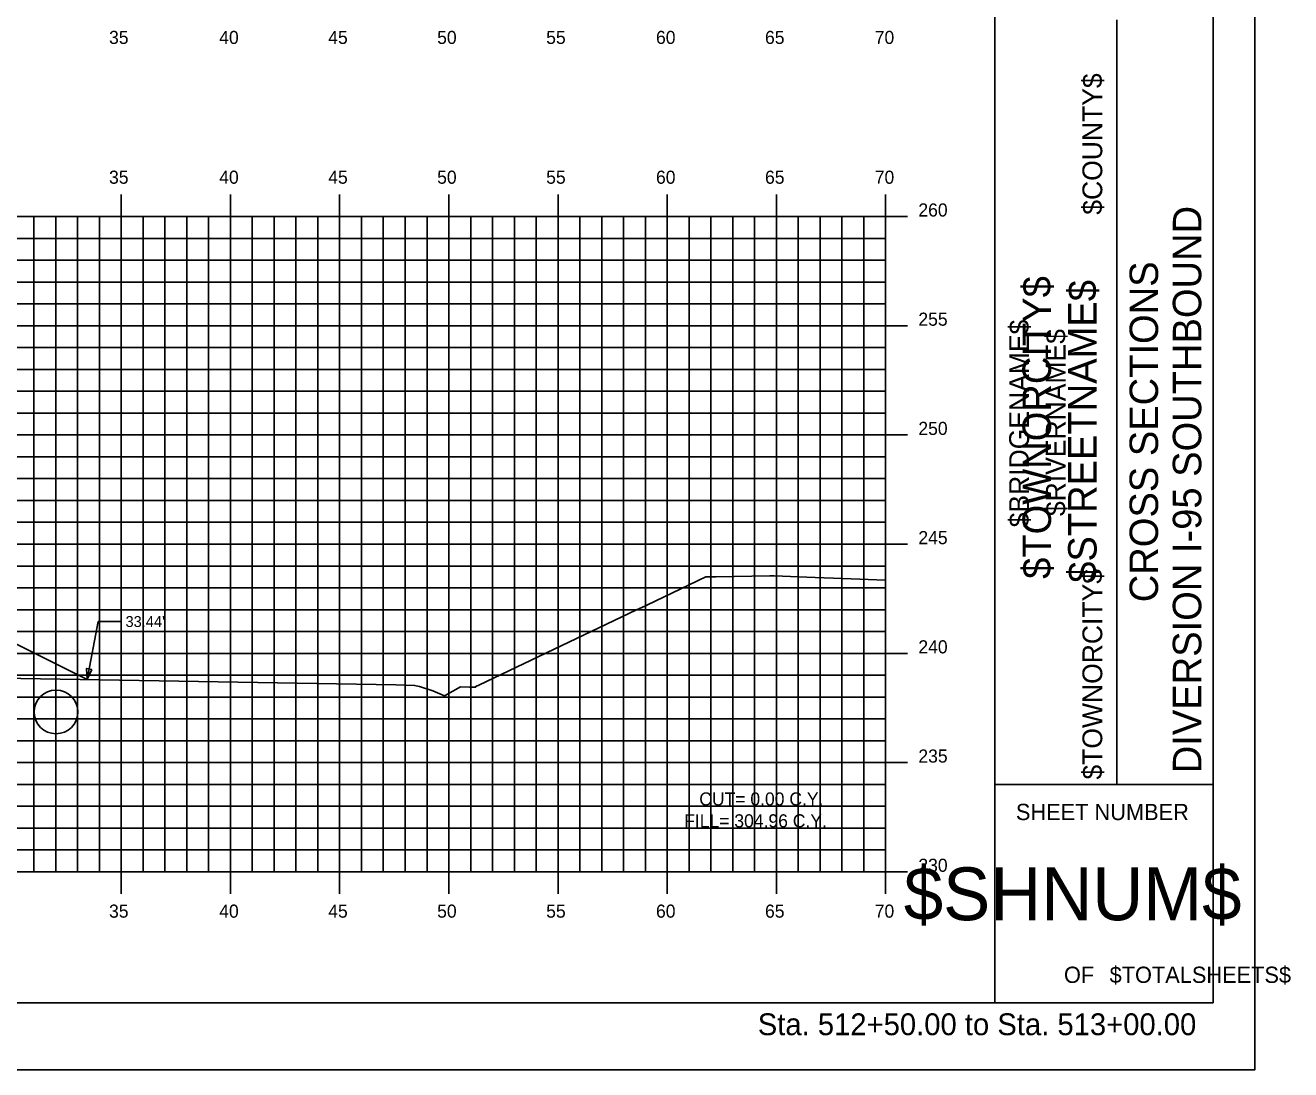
# Model space of a CAD drawing. Extents: x 1170543 to 1177585, y 609599 to 610623.
# Drawn here: x 1172726.6 to 1172784.5, y 609598.8 to 609646.6 of the extents above; entities that cross this region are included whole.
import ezdxf

# ---------------------------------------------------------------- set-up
doc = ezdxf.new("R2010")
doc.units = 0
for name, color, linetype in [('ANNOTATION', 7, 'Continuous'), ('BORDER', 7, 'Continuous'), ('BRIDGE_TITLE', 7, 'Continuous'), ('D_Roadway_Centerline', 7, 'Continuous'), ('D_Roadway_Centerline_Text', 7, 'Continuous'), ('D_Roadway_SlopeLines', 7, 'Continuous'), ('Default', 7, 'Continuous'), ('H_V ANNOTATION', 7, 'Continuous'), ('HIGHWAY_TITLE', 7, 'Continuous'), ('MAJOR', 7, 'Continuous'), ('MINOR', 7, 'Continuous'), ('PLOT BOUNDARY', 7, 'Continuous'), ('S_Roadway_Centerline', 7, 'Continuous')]:
    doc.layers.add(name, color=color, linetype=linetype)

msp = doc.modelspace()

# ---------------------------------------------------------------- linework, layer by layer
at = {"layer": 'ANNOTATION'}
for p in [(1172729.435, 609616.671), (1172730.935, 609619.329)]:
    msp.add_line(p, (1172729.935, 609619.329), dxfattribs=at)
msp.add_lwpolyline([(1172729.65, 609617.139), (1172729.435, 609616.671), (1172729.404, 609617.186)], close=True, dxfattribs=at)
at = {"layer": 'BORDER'}
for p, q in [((1172770.991, 609601.875), (1172770.991, 609706.875)), ((1172780.991, 609601.875), (1172780.991, 609706.875)), ((1172776.582, 609611.875), (1172776.582, 609646.875)), ((1172770.991, 609611.875), (1172780.991, 609611.875)), ((1172620.991, 609601.872), (1172780.991, 609601.872))]:
    msp.add_line(p, q, dxfattribs=at)
at = {"layer": 'D_Roadway_Centerline'}
msp.add_lwpolyline([(1172669.298, 609622.96), (1172669.69, 609623.058), (1172676.991, 609624.883), (1172679.991, 609624.943), (1172695.991, 609624.463), (1172711.991, 609623.983), (1172714.991, 609623.893), (1172719.956, 609621.411), (1172729.12, 609616.829)], dxfattribs=at)
at = {"layer": 'D_Roadway_SlopeLines'}
msp.add_lwpolyline([(1172714.991, 609623.893), (1172729.435, 609616.671)], dxfattribs=at)
at = {"layer": 'Default'}
msp.add_circle((1172728.001, 609615.192), 1, dxfattribs=at)
at = {"layer": 'MAJOR'}
for p, q in [((1172730.991, 609638.874), (1172730.991, 609637.872)), ((1172735.991, 609638.874), (1172735.991, 609637.872)), ((1172740.991, 609638.874), (1172740.991, 609637.872)), ((1172745.991, 609638.874), (1172745.991, 609637.872)), ((1172750.991, 609638.874), (1172750.991, 609637.872)), ((1172755.991, 609638.874), (1172755.991, 609637.872)), ((1172760.991, 609638.874), (1172760.991, 609637.872)), ((1172765.991, 609638.874), (1172765.991, 609637.872)), ((1172625.991, 609637.872), (1172765.991, 609637.872)), ((1172625.991, 609637.872), (1172765.991, 609637.872)), ((1172730.991, 609607.872), (1172730.991, 609637.872)), ((1172735.991, 609607.872), (1172735.991, 609637.872)), ((1172740.991, 609607.872), (1172740.991, 609637.872)), ((1172745.991, 609607.872), (1172745.991, 609637.872)), ((1172750.991, 609607.872), (1172750.991, 609637.872)), ((1172755.991, 609607.872), (1172755.991, 609637.872)), ((1172760.991, 609607.872), (1172760.991, 609637.872)), ((1172766.993, 609637.872), (1172764.989, 609637.872)), ((1172765.991, 609607.872), (1172765.991, 609637.872)), ((1172765.991, 609607.872), (1172765.991, 609637.872)), ((1172625.991, 609632.872), (1172765.991, 609632.872)), ((1172766.993, 609632.872), (1172764.989, 609632.872)), ((1172625.991, 609627.872), (1172765.991, 609627.872)), ((1172766.993, 609627.872), (1172764.989, 609627.872)), ((1172625.991, 609622.872), (1172765.991, 609622.872)), ((1172766.993, 609622.872), (1172764.989, 609622.872)), ((1172625.991, 609617.872), (1172765.991, 609617.872)), ((1172766.993, 609617.872), (1172764.989, 609617.872)), ((1172625.991, 609612.872), (1172765.991, 609612.872)), ((1172766.993, 609612.872), (1172764.989, 609612.872)), ((1172625.991, 609607.872), (1172765.991, 609607.872)), ((1172625.991, 609607.872), (1172765.991, 609607.872)), ((1172730.991, 609606.87), (1172730.991, 609607.872)), ((1172735.991, 609606.87), (1172735.991, 609607.872)), ((1172740.991, 609606.87), (1172740.991, 609607.872)), ((1172745.991, 609606.87), (1172745.991, 609607.872)), ((1172750.991, 609606.87), (1172750.991, 609607.872)), ((1172755.991, 609606.87), (1172755.991, 609607.872)), ((1172760.991, 609606.87), (1172760.991, 609607.872)), ((1172766.993, 609607.872), (1172764.989, 609607.872)), ((1172765.991, 609606.87), (1172765.991, 609607.872))]:
    msp.add_line(p, q, dxfattribs=at)
at = {"layer": 'MINOR'}
for p, q in [((1172726.991, 609607.872), (1172726.991, 609637.872)), ((1172727.991, 609607.872), (1172727.991, 609637.872)), ((1172728.991, 609607.872), (1172728.991, 609637.872)), ((1172729.991, 609607.872), (1172729.991, 609637.872)), ((1172731.991, 609607.872), (1172731.991, 609637.872)), ((1172732.991, 609607.872), (1172732.991, 609637.872)), ((1172733.991, 609607.872), (1172733.991, 609637.872)), ((1172734.991, 609607.872), (1172734.991, 609637.872)), ((1172736.991, 609607.872), (1172736.991, 609637.872)), ((1172737.991, 609607.872), (1172737.991, 609637.872)), ((1172738.991, 609607.872), (1172738.991, 609637.872)), ((1172739.991, 609607.872), (1172739.991, 609637.872)), ((1172741.991, 609607.872), (1172741.991, 609637.872)), ((1172742.991, 609607.872), (1172742.991, 609637.872)), ((1172743.991, 609607.872), (1172743.991, 609637.872)), ((1172744.991, 609607.872), (1172744.991, 609637.872)), ((1172746.991, 609607.872), (1172746.991, 609637.872)), ((1172747.991, 609607.872), (1172747.991, 609637.872)), ((1172748.991, 609607.872), (1172748.991, 609637.872)), ((1172749.991, 609607.872), (1172749.991, 609637.872)), ((1172751.991, 609607.872), (1172751.991, 609637.872)), ((1172752.991, 609607.872), (1172752.991, 609637.872)), ((1172753.991, 609607.872), (1172753.991, 609637.872)), ((1172754.991, 609607.872), (1172754.991, 609637.872)), ((1172756.991, 609607.872), (1172756.991, 609637.872)), ((1172757.991, 609607.872), (1172757.991, 609637.872)), ((1172758.991, 609607.872), (1172758.991, 609637.872)), ((1172759.991, 609607.872), (1172759.991, 609637.872)), ((1172761.991, 609607.872), (1172761.991, 609637.872)), ((1172762.991, 609607.872), (1172762.991, 609637.872)), ((1172763.991, 609607.872), (1172763.991, 609637.872)), ((1172764.991, 609607.872), (1172764.991, 609637.872)), ((1172625.991, 609636.872), (1172765.991, 609636.872)), ((1172765.991, 609636.872), (1172764.989, 609636.872)), ((1172625.991, 609635.872), (1172765.991, 609635.872)), ((1172765.991, 609635.872), (1172764.989, 609635.872)), ((1172625.991, 609634.872), (1172765.991, 609634.872)), ((1172765.991, 609634.872), (1172764.989, 609634.872)), ((1172625.991, 609633.872), (1172765.991, 609633.872)), ((1172765.991, 609633.872), (1172764.989, 609633.872)), ((1172625.991, 609631.872), (1172765.991, 609631.872)), ((1172765.991, 609631.872), (1172764.989, 609631.872)), ((1172625.991, 609630.872), (1172765.991, 609630.872)), ((1172765.991, 609630.872), (1172764.989, 609630.872)), ((1172625.991, 609629.872), (1172765.991, 609629.872)), ((1172765.991, 609629.872), (1172764.989, 609629.872)), ((1172625.991, 609628.872), (1172765.991, 609628.872)), ((1172765.991, 609628.872), (1172764.989, 609628.872)), ((1172625.991, 609626.872), (1172765.991, 609626.872)), ((1172765.991, 609626.872), (1172764.989, 609626.872)), ((1172625.991, 609625.872), (1172765.991, 609625.872)), ((1172765.991, 609625.872), (1172764.989, 609625.872)), ((1172625.991, 609624.872), (1172765.991, 609624.872)), ((1172765.991, 609624.872), (1172764.989, 609624.872)), ((1172625.991, 609623.872), (1172765.991, 609623.872)), ((1172765.991, 609623.872), (1172764.989, 609623.872)), ((1172625.991, 609621.872), (1172765.991, 609621.872)), ((1172765.991, 609621.872), (1172764.989, 609621.872)), ((1172625.991, 609620.872), (1172765.991, 609620.872)), ((1172765.991, 609620.872), (1172764.989, 609620.872)), ((1172625.991, 609619.872), (1172765.991, 609619.872)), ((1172765.991, 609619.872), (1172764.989, 609619.872)), ((1172625.991, 609618.872), (1172765.991, 609618.872)), ((1172765.991, 609618.872), (1172764.989, 609618.872)), ((1172625.991, 609616.872), (1172765.991, 609616.872)), ((1172765.991, 609616.872), (1172764.989, 609616.872)), ((1172625.991, 609615.872), (1172765.991, 609615.872)), ((1172765.991, 609615.872), (1172764.989, 609615.872)), ((1172625.991, 609614.872), (1172765.991, 609614.872)), ((1172765.991, 609614.872), (1172764.989, 609614.872)), ((1172625.991, 609613.872), (1172765.991, 609613.872)), ((1172765.991, 609613.872), (1172764.989, 609613.872)), ((1172625.991, 609611.872), (1172765.991, 609611.872)), ((1172765.991, 609611.872), (1172764.989, 609611.872)), ((1172625.991, 609610.872), (1172765.991, 609610.872)), ((1172765.991, 609610.872), (1172764.989, 609610.872)), ((1172625.991, 609609.872), (1172765.991, 609609.872)), ((1172765.991, 609609.872), (1172764.989, 609609.872)), ((1172625.991, 609608.872), (1172765.991, 609608.872)), ((1172765.991, 609608.872), (1172764.989, 609608.872))]:
    msp.add_line(p, q, dxfattribs=at)
at = {"layer": 'PLOT BOUNDARY'}
msp.add_lwpolyline([(1172612.898, 609598.813), (1172782.898, 609598.813), (1172782.898, 609708.813), (1172612.898, 609708.813)], close=True, dxfattribs=at)
at = {"layer": 'S_Roadway_Centerline'}
msp.add_lwpolyline([(1172717.348, 609616.878), (1172743.561, 609616.43), (1172744.419, 609616.402), (1172744.655, 609616.354), (1172744.689, 609616.347), (1172745.265, 609616.165), (1172745.793, 609615.935), (1172745.82, 609615.949), (1172746.532, 609616.34), (1172746.936, 609616.328), (1172747.217, 609616.32), (1172747.217, 609616.323), (1172747.22, 609616.353), (1172747.223, 609616.356), (1172747.223, 609616.355), (1172747.224, 609616.355), (1172747.224, 609616.355), (1172747.225, 609616.355), (1172747.259, 609616.371), (1172747.357, 609616.418), (1172754.586, 609619.863), (1172754.96, 609620.041), (1172755.084, 609620.101), (1172757.34, 609621.176), (1172757.433, 609621.22), (1172757.756, 609621.374), (1172758.118, 609621.38), (1172758.227, 609621.382), (1172760.691, 609621.424), (1172760.891, 609621.428), (1172762.772, 609621.352), (1172764.021, 609621.301), (1172765.991, 609621.222)], dxfattribs=at)

# ---------------------------------------------------------------- texts
at = {"layer": 'ANNOTATION'}
msp.add_text("33.44'", height=0.5, dxfattribs=at).set_placement((1172731.185, 609619.079))
at = {"layer": 'BORDER'}
for s, height, rotation, p in [('DIVERSION I-95 SOUTHBOUND', 1.30428, 90, (1172780.445, 609612.385)), ('CROSS SECTIONS', 1.30428, 90, (1172778.467, 609620.214)), ('SHEET NUMBER', 0.74527, 360, (1172771.957, 609610.239)), ('$SHNUM$', 2.4194, 360, (1172766.824, 609605.655)), ('OF', 0.7453, 360, (1172774.158, 609602.785)), ('$TOTALSHEETS$', 0.74527, 360, (1172776.248, 609602.785))]:
    msp.add_text(s, height=height, rotation=rotation, dxfattribs=at).set_placement(p)
at = {"layer": 'BRIDGE_TITLE'}
for s, height, p in [('$COUNTY$', 0.9072, (1172775.911, 609637.954)), ('$BRIDGENAME$', 0.90716, (1172772.557, 609623.643)), ('$RIVERNAME$', 0.90716, (1172774.234, 609624.158)), ('$TOWNORCITY$', 0.90716, (1172775.911, 609612.096))]:
    msp.add_text(s, height=height, rotation=90, dxfattribs=at).set_placement(p)
at = {"layer": 'D_Roadway_Centerline_Text'}
for s, p in [('CUT= 0.00 C.Y.', (1172757.457, 609610.908)), ('FILL= 304.96 C.Y.', (1172756.767, 609609.906))]:
    msp.add_text(s, height=0.6, dxfattribs=at).set_placement(p)
at = {"layer": 'H_V ANNOTATION'}
for s, height, p in [('35', 0.6, (1172730.432, 609645.772)), ('40', 0.6, (1172735.477, 609645.772)), ('45', 0.6, (1172740.469, 609645.772)), ('50', 0.6, (1172745.456, 609645.772)), ('55', 0.6, (1172750.448, 609645.772)), ('60', 0.6, (1172755.477, 609645.772)), ('65', 0.6, (1172760.469, 609645.772)), ('70', 0.6, (1172765.493, 609645.772)), ('35', 0.6, (1172730.432, 609639.372)), ('40', 0.6, (1172735.477, 609639.372)), ('45', 0.6, (1172740.469, 609639.372)), ('50', 0.6, (1172745.456, 609639.372)), ('55', 0.6, (1172750.448, 609639.372)), ('60', 0.6, (1172755.477, 609639.372)), ('65', 0.6, (1172760.469, 609639.372)), ('70', 0.6, (1172765.493, 609639.372)), ('260', 0.6, (1172767.491, 609637.872)), ('255', 0.6, (1172767.491, 609632.872)), ('250', 0.6, (1172767.491, 609627.872)), ('245', 0.6, (1172767.491, 609622.872)), ('240', 0.6, (1172767.491, 609617.872)), ('235', 0.6, (1172767.491, 609612.872)), ('230', 0.6, (1172767.491, 609607.872)), ('35', 0.6, (1172730.432, 609605.772)), ('40', 0.6, (1172735.477, 609605.772)), ('45', 0.6, (1172740.469, 609605.772)), ('50', 0.6, (1172745.456, 609605.772)), ('55', 0.6, (1172750.448, 609605.772)), ('60', 0.6, (1172755.477, 609605.772)), ('65', 0.6, (1172760.469, 609605.772)), ('70', 0.6, (1172765.493, 609605.772)), ('Sta. 512+50.00 to Sta. 513+00.00', 1.0002, (1172760.137, 609600.392))]:
    msp.add_text(s, height=height, dxfattribs=at).set_placement(p)
at = {"layer": 'HIGHWAY_TITLE'}
for s, p in [('$TOWNORCITY$', (1172773.564, 609621.284)), ('$STREETNAME$', (1172775.651, 609621.104))]:
    msp.add_text(s, height=1.30428, rotation=90, dxfattribs=at).set_placement(p)

doc.saveas('drawing.dxf')
